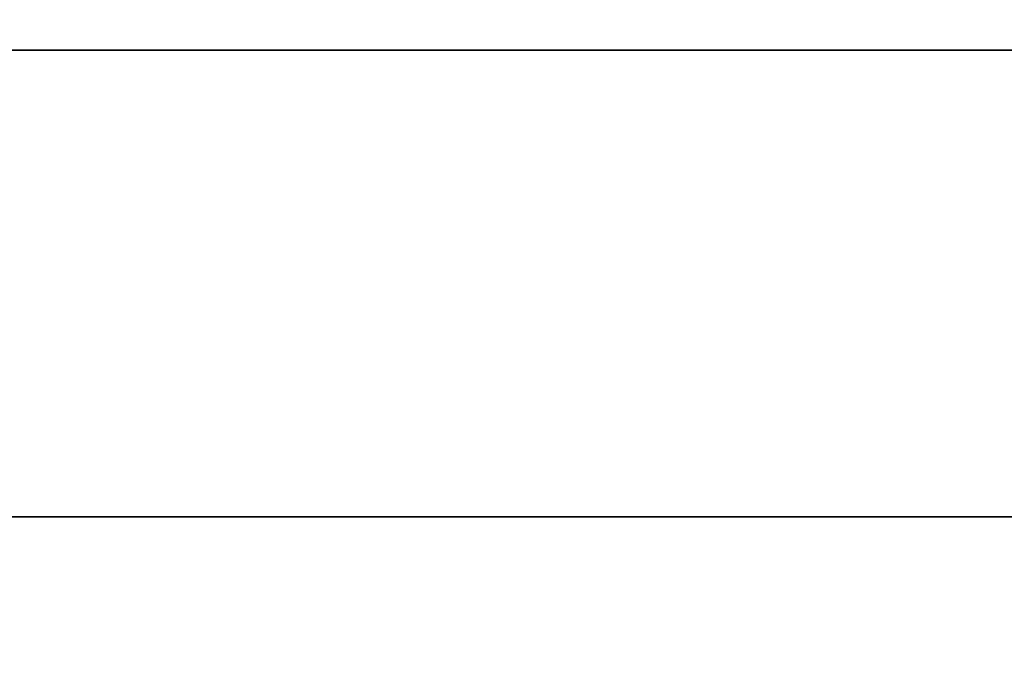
# Model space of a CAD drawing. Header units: inches. Extents: x 15 to 546804, y -66 to 267312.
# Tile 316 of 478: x 427011 to 427095, y 134672 to 134728. Entities that reach past the tile are written whole.
import ezdxf

# ---------------------------------------------------------------- set-up
doc = ezdxf.new("R2010")
doc.units = ezdxf.units.IN
doc.header["$MEASUREMENT"] = 0

msp = doc.modelspace()

# ---------------------------------------------------------------- linework, layer by layer
at = {"color": 7, "lineweight": 20}
msp.add_line((426867.112, 134725.714, 300), (427967.112, 134725.714, 300), dxfattribs=at)
at = {"color": 7}
for p, q in [((426867.112, 134725.714, 2950), (427967.112, 134725.714, 2950)), ((427967.112, 134725.714, 325.828), (426867.112, 134725.714, 325.828)), ((426867.112, 134685.714, 2950), (427967.112, 134685.714, 2950)), ((427967.112, 134685.714, 325.828), (426867.112, 134685.714, 325.828))]:
    msp.add_line(p, q, dxfattribs=at)
at = {"color": 7, "invisible_edges": 1}
for points in [[(426817.112, 134655.714, 3000), (428017.112, 135105.714, 3000), (426817.112, 135105.714, 3000)], [(428017.112, 135105.714, 3000), (426817.112, 134655.714, 3000), (428017.112, 134655.714, 3000)], [(427967.112, 135105.714, 2950), (426867.112, 134655.714, 2950), (426867.112, 135105.714, 2950)], [(426867.112, 134655.714, 2950), (427967.112, 135105.714, 2950), (427967.112, 134655.714, 2950)], [(426867.112, 134725.714, 325.828), (427967.112, 134685.714, 325.828), (426867.112, 134685.714, 325.828)], [(427967.112, 134685.714, 325.828), (426867.112, 134725.714, 325.828), (427967.112, 134725.714, 325.828)], [(427967.112, 134685.714, 2950), (426867.112, 134725.714, 2950), (426867.112, 134685.714, 2950)], [(426867.112, 134725.714, 2950), (427967.112, 134685.714, 2950), (427967.112, 134725.714, 2950)], [(426867.112, 134725.714, 325.828), (427967.112, 134725.714, 2950), (427967.112, 134725.714, 325.828)], [(427967.112, 134725.714, 2950), (426867.112, 134725.714, 325.828), (426867.112, 134725.714, 2950)], [(427967.112, 134685.714, 2950), (426867.112, 134685.714, 325.828), (427967.112, 134685.714, 325.828)], [(426867.112, 134685.714, 325.828), (427967.112, 134685.714, 2950), (426867.112, 134685.714, 2950)]]:
    msp.add_3dface(points, dxfattribs=at)

doc.saveas('drawing.dxf')
